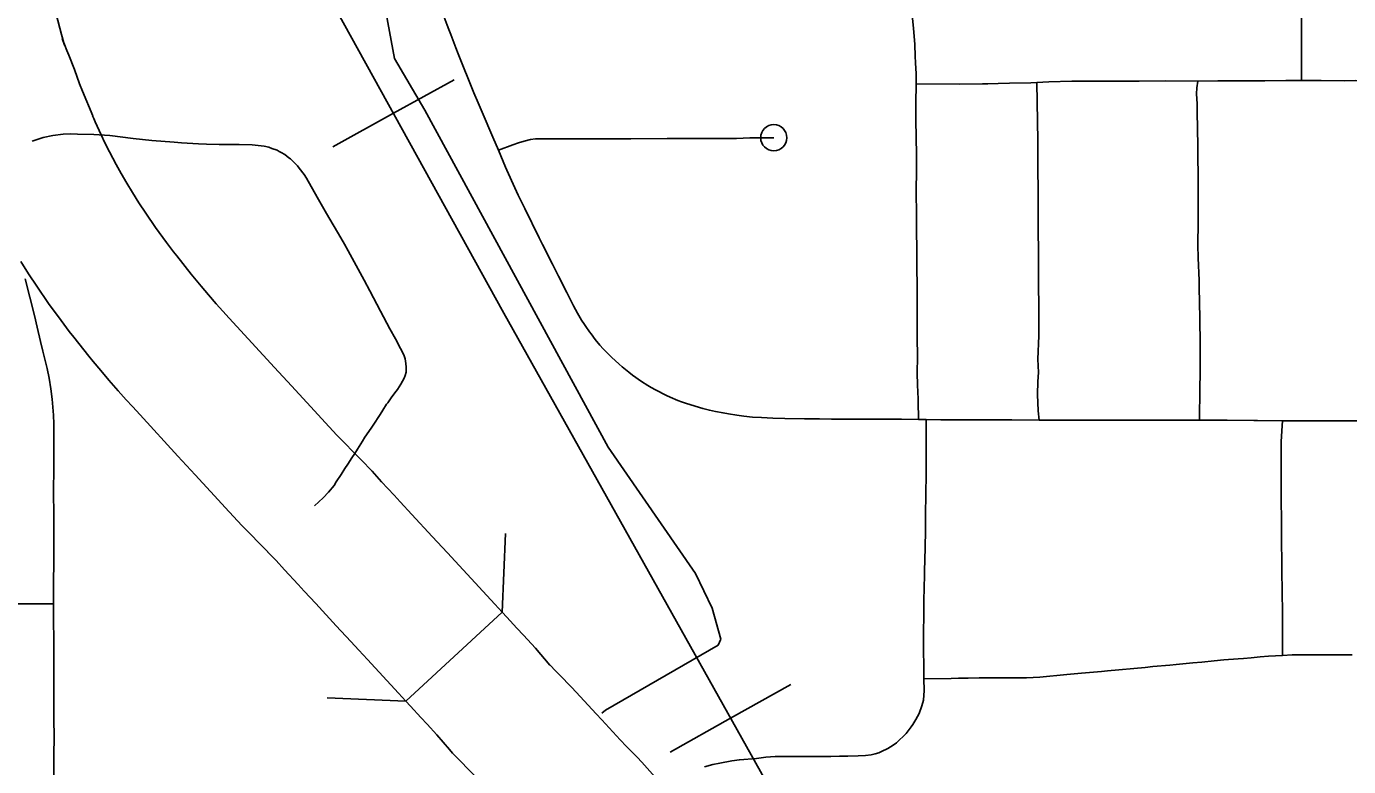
# Model space of a CAD drawing. Extents: x -19 to 366, y -4 to 359.
# Drawn here: x 153.9894 to 154.4668, y 194.6551 to 194.9223 of the extents above; entities that cross this region are included whole.
import ezdxf

# ---------------------------------------------------------------- set-up
doc = ezdxf.new("R2010")
doc.units = 0
for name, color, linetype in [('Level 10', 7, 'Continuous'), ('Level 33', 7, 'Continuous'), ('Level 35', 7, 'Continuous'), ('Level 37', 7, 'Continuous'), ('Level 40', 7, 'Continuous'), ('Level 60', 7, 'Continuous')]:
    doc.layers.add(name, color=color, linetype=linetype)

msp = doc.modelspace()

# ---------------------------------------------------------------- linework, layer by layer
at = {"layer": 'Level 10'}
for p, q in [((154.00308, 194.91558), (154.00227, 194.91794)), ((154.11023, 194.76584), (154.11028, 194.76579)), ((154.07647, 194.73264), (154.07652, 194.73259)), ((154.16118, 194.71086), (154.12636, 194.67877)), ((154.17718, 194.693), (154.17836, 194.69171)), ((154.12372, 194.68165), (154.1237, 194.68166)), ((154.14328, 194.65994), (154.14211, 194.66124)), ((154.21158, 194.65666), (154.21156, 194.65668))]:
    msp.add_line(p, q, dxfattribs=at)
for points in [[(153.99704, 194.93985), (154.0001, 194.92675), (154.00202, 194.91932), (154.00308, 194.91558)], [(154.00227, 194.91794), (154.00402, 194.9136), (154.00467, 194.91194), (154.00673, 194.90669), (154.00851, 194.90162), (154.00962, 194.89891)], [(154.00961, 194.89893), (154.01332, 194.88996)], [(154.01329, 194.89001), (154.0137, 194.88904), (154.01421, 194.8878), (154.01633, 194.88315), (154.01773, 194.88027), (154.01933, 194.87707), (154.02178, 194.87244), (154.02364, 194.86915), (154.02563, 194.86571), (154.02767, 194.86236), (154.03002, 194.85863), (154.03249, 194.85486), (154.03601, 194.84974), (154.03998, 194.84432), (154.04249, 194.84096), (154.04368, 194.83943), (154.04892, 194.83281), (154.05005, 194.83141), (154.05245, 194.82853), (154.05515, 194.82535), (154.05791, 194.82215), (154.06035, 194.81947), (154.06261, 194.817), (154.06535, 194.81402), (154.07892, 194.79918), (154.08507, 194.79251), (154.09341, 194.78348), (154.09595, 194.78073), (154.10144, 194.77475), (154.11023, 194.76584)], [(154.07652, 194.73259), (154.06714, 194.7421), (154.06112, 194.74865), (154.05863, 194.75135), (154.05027, 194.76039), (154.04404, 194.76715), (154.03043, 194.78204), (154.02768, 194.78504), (154.02538, 194.78755), (154.02249, 194.79072), (154.01917, 194.79457), (154.01622, 194.79805), (154.01346, 194.80136), (154.01193, 194.80324), (154.00649, 194.81014), (154.00487, 194.81219), (154.00191, 194.81617), (153.99739, 194.82233), (153.99317, 194.82848), (153.99019, 194.83303), (153.98741, 194.83743)], [(154.11028, 194.76579), (154.11424, 194.76175), (154.11763, 194.75793), (154.12217, 194.75303), (154.12434, 194.7507), (154.12861, 194.74609), (154.13592, 194.73816), (154.14145, 194.73227), (154.14415, 194.72927), (154.14714, 194.72612), (154.15855, 194.71371)], [(154.1237, 194.68166), (154.11255, 194.69379), (154.10937, 194.69713), (154.10658, 194.70024), (154.10125, 194.70591), (154.09383, 194.71397), (154.08967, 194.71846), (154.08749, 194.72079), (154.08254, 194.72614), (154.0796, 194.72945), (154.07647, 194.73264)], [(154.15854, 194.71373), (154.16118, 194.71086)], [(154.17836, 194.69171), (154.17319, 194.69785), (154.16887, 194.70257), (154.16652, 194.70509), (154.16287, 194.70903), (154.16118, 194.71086)], [(154.21156, 194.65668), (154.20988, 194.65853), (154.20609, 194.66233), (154.20382, 194.66475), (154.19716, 194.67202), (154.19506, 194.67409), (154.18931, 194.68036), (154.18632, 194.68363), (154.17718, 194.693)], [(154.12636, 194.67877), (154.12372, 194.68165)], [(154.14211, 194.66124), (154.1376, 194.66661), (154.13409, 194.67044), (154.13184, 194.67286), (154.1281, 194.67689), (154.12636, 194.67877)], [(154.1766, 194.62475), (154.1756, 194.62585), (154.17201, 194.62945), (154.16909, 194.63258), (154.16308, 194.63913), (154.16097, 194.6412), (154.15438, 194.64839), (154.15189, 194.65112), (154.14328, 194.65994)], [(154.2175, 194.65018), (154.21549, 194.65238), (154.21158, 194.65666)]]:
    msp.add_lwpolyline(points, dxfattribs=at)
at = {"layer": 'Level 33'}
for points in [[(154.44982, 194.90273), (154.44985, 194.92479), (154.44978, 194.93817), (154.44978, 194.95555), (154.44976, 194.96251), (154.44967, 194.97742), (154.44965, 194.98596), (154.44965, 194.99391), (154.44958, 195.00483), (154.44959, 195.00781), (154.44957, 195.01542)], [(154.31064, 194.90155), (154.31067, 194.90514), (154.31039, 194.90909), (154.31034, 194.91158), (154.31019, 194.91571), (154.30968, 194.92161), (154.30932, 194.92517), (154.30801, 194.93181), (154.3077, 194.93335), (154.3069, 194.9362), (154.30582, 194.93997)], [(154.1598, 194.87766), (154.15779, 194.88226), (154.1539, 194.89134), (154.15247, 194.89469), (154.15099, 194.89836), (154.14531, 194.91244), (154.14444, 194.91459), (154.14262, 194.91934), (154.1419, 194.92116), (154.14126, 194.92275), (154.13982, 194.92662)], [(154.31154, 194.78044), (154.31139, 194.78703), (154.31122, 194.79106), (154.31117, 194.79203), (154.31107, 194.79791), (154.3111, 194.80225), (154.31108, 194.81084), (154.31107, 194.81981), (154.311, 194.82858), (154.31094, 194.8354), (154.31091, 194.84023), (154.3108, 194.85024), (154.31077, 194.85369), (154.31072, 194.86335), (154.31073, 194.86992), (154.31074, 194.87599), (154.31058, 194.88863), (154.31059, 194.89073), (154.31059, 194.89448), (154.31064, 194.90155)], [(154.35423, 194.90206), (154.35205, 194.90197), (154.34433, 194.9018), (154.34024, 194.90164), (154.33657, 194.90156), (154.33458, 194.90154), (154.32618, 194.90144), (154.31064, 194.90155)], [(154.41233, 194.90257), (154.4007, 194.90263), (154.39118, 194.90257), (154.3855, 194.90257), (154.37872, 194.90258), (154.36689, 194.90247), (154.3586, 194.90225), (154.35423, 194.90206)], [(154.35503, 194.78018), (154.35469, 194.78357), (154.35454, 194.78948), (154.35466, 194.79412), (154.35482, 194.79741), (154.35459, 194.80216), (154.355, 194.81061), (154.35501, 194.8164), (154.35495, 194.82185), (154.35487, 194.82845), (154.3549, 194.83278), (154.3548, 194.84252), (154.35478, 194.84712), (154.35473, 194.8536), (154.35467, 194.86438), (154.35465, 194.86956), (154.35461, 194.87907), (154.35457, 194.88097), (154.35423, 194.90206)], [(154.41304, 194.78014), (154.41312, 194.79165), (154.41317, 194.79717), (154.41326, 194.80503), (154.41319, 194.80735), (154.41309, 194.8171), (154.41286, 194.8281), (154.41283, 194.83054), (154.41254, 194.83878), (154.4124, 194.84333), (154.41248, 194.85159), (154.41253, 194.86101), (154.41246, 194.86661), (154.4125, 194.87014), (154.41234, 194.87371), (154.41232, 194.87918), (154.4121, 194.8914), (154.41213, 194.89435), (154.41188, 194.89793), (154.412, 194.90012), (154.41233, 194.90257)], [(154.44982, 194.90273), (154.44416, 194.90273), (154.43656, 194.90267), (154.42604, 194.90263), (154.42398, 194.90263), (154.41955, 194.90263), (154.41233, 194.90257)], [(154.47746, 194.90255), (154.47327, 194.90268), (154.46933, 194.90271), (154.46536, 194.90268), (154.4569, 194.90273), (154.44982, 194.90273)], [(154.09338, 194.74921), (154.09658, 194.75212), (154.09849, 194.75418), (154.10045, 194.75656), (154.10129, 194.75787), (154.10299, 194.76051), (154.10436, 194.76273), (154.10541, 194.7643), (154.1069, 194.76654), (154.10797, 194.76813), (154.10894, 194.76973), (154.11072, 194.77262), (154.1116, 194.77403), (154.11381, 194.77723), (154.11455, 194.77836), (154.11714, 194.78222), (154.11809, 194.78378), (154.11944, 194.78589), (154.11983, 194.78644), (154.12113, 194.78826), (154.12135, 194.78859), (154.12215, 194.78966), (154.1224, 194.79002), (154.12333, 194.79124), (154.1246, 194.79312), (154.12524, 194.79419), (154.12575, 194.79528), (154.12614, 194.7963), (154.12651, 194.79748), (154.12653, 194.79843), (154.12653, 194.79927), (154.12642, 194.80061), (154.12611, 194.80225), (154.12577, 194.8034), (154.12531, 194.80445), (154.12445, 194.80607), (154.12262, 194.80946), (154.12062, 194.81314), (154.11725, 194.81948), (154.11341, 194.82679), (154.11135, 194.83067), (154.11068, 194.83196), (154.10552, 194.8413), (154.10422, 194.84364), (154.10289, 194.84594), (154.09775, 194.85479), (154.09437, 194.86066), (154.09052, 194.8675), (154.08968, 194.86887), (154.0879, 194.87112), (154.08722, 194.87192), (154.08626, 194.87293), (154.08475, 194.87448), (154.08417, 194.87491), (154.08274, 194.87601), (154.08139, 194.8768), (154.08069, 194.87714), (154.07989, 194.87758), (154.078, 194.87824), (154.07688, 194.87865), (154.07521, 194.87904), (154.07309, 194.87928), (154.07086, 194.87951), (154.06617, 194.87965), (154.06247, 194.87964), (154.05904, 194.87966), (154.05442, 194.87979), (154.05148, 194.87991), (154.04538, 194.88024), (154.04277, 194.88049), (154.03462, 194.88109), (154.02797, 194.88186), (154.01948, 194.88291), (154.01372, 194.8833), (154.00784, 194.88344), (154.00533, 194.88351), (154.00265, 194.88338), (153.9989, 194.8829), (153.99544, 194.88219), (153.99143, 194.88093)], [(154.25926, 194.88211), (154.25059, 194.88206), (154.24584, 194.88187), (154.24094, 194.88181), (154.23177, 194.88187), (154.22277, 194.88182), (154.22081, 194.88178), (154.20762, 194.88175), (154.19937, 194.88176), (154.1863, 194.88177), (154.18516, 194.88177), (154.17856, 194.88173), (154.17493, 194.88175), (154.17316, 194.8817), (154.17143, 194.88152), (154.16915, 194.88093), (154.16711, 194.8803), (154.16501, 194.87949), (154.1598, 194.87766)], [(154.31154, 194.78044), (154.30543, 194.78057), (154.29884, 194.78057), (154.29001, 194.78051), (154.28523, 194.78051), (154.28006, 194.78054), (154.27573, 194.78058), (154.2704, 194.78065), (154.26329, 194.78073), (154.25893, 194.78083), (154.25485, 194.78107), (154.25155, 194.78129), (154.24848, 194.78166), (154.24596, 194.78197), (154.24294, 194.78242), (154.24097, 194.78275), (154.23823, 194.78327), (154.23603, 194.78371), (154.2336, 194.78435), (154.22777, 194.78612), (154.22736, 194.78627), (154.22588, 194.78681), (154.22465, 194.78727), (154.22187, 194.78846), (154.22053, 194.78905), (154.21654, 194.79106), (154.21502, 194.79196), (154.21376, 194.79273), (154.21152, 194.79413), (154.20828, 194.7964), (154.20687, 194.7975), (154.20447, 194.79941), (154.20342, 194.80033), (154.20062, 194.80286), (154.19989, 194.80361), (154.19762, 194.80591), (154.19639, 194.80727), (154.19477, 194.80929), (154.19326, 194.81132), (154.1927, 194.81207), (154.19136, 194.814), (154.19089, 194.81471), (154.18987, 194.81627), (154.1884, 194.8188), (154.18695, 194.8214), (154.18601, 194.82332), (154.18453, 194.82621), (154.18151, 194.83218), (154.17934, 194.83643), (154.17574, 194.84357), (154.17454, 194.84596), (154.16934, 194.85654), (154.1681, 194.85903), (154.16699, 194.86141), (154.16575, 194.86408), (154.16284, 194.87044), (154.16238, 194.87147), (154.1598, 194.87766)], [(153.9992, 194.71384), (153.99921, 194.71985), (153.99922, 194.72359), (153.99924, 194.72691), (153.99928, 194.73417), (153.99928, 194.73749), (153.99928, 194.7428), (153.99924, 194.74813), (153.99922, 194.75204), (153.99922, 194.75614), (153.99923, 194.76116), (153.99923, 194.76364), (153.9993, 194.77073), (153.99932, 194.77468), (153.9993, 194.77878), (153.99922, 194.78197), (153.99869, 194.78779), (153.99823, 194.79142), (153.99757, 194.79533), (153.99683, 194.7988), (153.99531, 194.8051), (153.99452, 194.80859), (153.99325, 194.81377), (153.9923, 194.81798), (153.98899, 194.83116)], [(154.31427, 194.78039), (154.31154, 194.78044)], [(154.31349, 194.68678), (154.31341, 194.69362), (154.3133, 194.69479), (154.31335, 194.69883), (154.31337, 194.70276), (154.31338, 194.71043), (154.31343, 194.71509), (154.31367, 194.72426), (154.3137, 194.72566), (154.31388, 194.73403), (154.31393, 194.73614), (154.31398, 194.73846), (154.31407, 194.74595), (154.31406, 194.74758), (154.31415, 194.75191), (154.31419, 194.75511), (154.31422, 194.75903), (154.31424, 194.76155), (154.31428, 194.76562), (154.31433, 194.76971), (154.31422, 194.77416), (154.31422, 194.77565), (154.31427, 194.78039)], [(154.35503, 194.78018), (154.34516, 194.78023), (154.33881, 194.78025), (154.3322, 194.78026), (154.32812, 194.78028), (154.32358, 194.78032), (154.3196, 194.78028), (154.31427, 194.78039)], [(154.41304, 194.78014), (154.40849, 194.78015), (154.40321, 194.78014), (154.39726, 194.78016), (154.39255, 194.78015), (154.38158, 194.78014), (154.37912, 194.78013), (154.36598, 194.78016), (154.36266, 194.78015), (154.35863, 194.78017), (154.35503, 194.78018)], [(154.44291, 194.77996), (154.4339, 194.78004), (154.43265, 194.78005), (154.42301, 194.7801), (154.41924, 194.78012), (154.41304, 194.78014)], [(154.44296, 194.69526), (154.4429, 194.69965), (154.44293, 194.70097), (154.44295, 194.70266), (154.44292, 194.70747), (154.44296, 194.71186), (154.44287, 194.71714), (154.4428, 194.71939), (154.44276, 194.72464), (154.44269, 194.73008), (154.44259, 194.73511), (154.44259, 194.73737), (154.44258, 194.7411), (154.44258, 194.74423), (154.44252, 194.7511), (154.44251, 194.75223), (154.44246, 194.76314), (154.44245, 194.76737), (154.44246, 194.76864), (154.44242, 194.77235), (154.44276, 194.7763), (154.44291, 194.77996)], [(154.49239, 194.77974), (154.48689, 194.77975), (154.48588, 194.77975), (154.47455, 194.77988), (154.47169, 194.77988), (154.46887, 194.77987), (154.45728, 194.77992), (154.45627, 194.77992), (154.44809, 194.77992), (154.44291, 194.77996)], [(153.9992, 194.71384), (153.99392, 194.71387), (153.98229, 194.71384), (153.97237, 194.71376), (153.96271, 194.71369), (153.95554, 194.71363), (153.95049, 194.71359), (153.94531, 194.71355), (153.93977, 194.7135), (153.93399, 194.71344), (153.92494, 194.71342), (153.91805, 194.71335)], [(153.99924, 194.65177), (153.99926, 194.65494), (153.99929, 194.66091), (153.99936, 194.66414), (153.99931, 194.67395), (153.99927, 194.68058), (153.99924, 194.68736), (153.99929, 194.69427), (153.99923, 194.7004), (153.99918, 194.70828), (153.9992, 194.71384)], [(154.44296, 194.69526), (154.43787, 194.69502), (154.43485, 194.69472), (154.43164, 194.69442), (154.4289, 194.69416), (154.42691, 194.694), (154.42181, 194.6936), (154.41822, 194.69326), (154.4138, 194.69283), (154.41061, 194.69254), (154.40452, 194.69197), (154.4023, 194.69176), (154.39616, 194.69119), (154.3934, 194.69093), (154.37977, 194.68969), (154.37755, 194.68949), (154.37034, 194.68886), (154.36512, 194.68838), (154.35528, 194.68742), (154.35057, 194.68712), (154.34709, 194.68715), (154.34062, 194.68713), (154.33764, 194.68711), (154.33342, 194.6871), (154.32947, 194.68708), (154.32601, 194.68704), (154.32329, 194.68692), (154.31349, 194.68678)], [(154.46808, 194.69549), (154.46602, 194.69544), (154.46429, 194.69546), (154.45865, 194.69546), (154.45598, 194.69545), (154.45377, 194.69546), (154.45176, 194.69547), (154.44977, 194.69548), (154.44856, 194.69546), (154.44641, 194.69543), (154.44296, 194.69526)], [(154.2342, 194.65502), (154.23726, 194.65583), (154.2398, 194.65637), (154.24413, 194.65714), (154.24682, 194.6576), (154.25303, 194.65807), (154.25641, 194.65856), (154.25972, 194.65874), (154.26145, 194.65874), (154.26692, 194.6587), (154.26962, 194.65871), (154.27386, 194.65876), (154.2798, 194.65877), (154.28302, 194.65883), (154.286, 194.65889), (154.28972, 194.65896), (154.29241, 194.65908), (154.29446, 194.6594), (154.29585, 194.65971), (154.29717, 194.66008), (154.29813, 194.6605), (154.30044, 194.66162), (154.30237, 194.66278), (154.30352, 194.66374), (154.30703, 194.66704), (154.30853, 194.66895), (154.3089, 194.66941), (154.30944, 194.67026), (154.31057, 194.67213), (154.31171, 194.67429), (154.31272, 194.67702), (154.31334, 194.6791), (154.31357, 194.68257), (154.31349, 194.68678)]]:
    msp.add_lwpolyline(points, dxfattribs=at)
msp.add_circle((154.25926, 194.88211), 0.00473, dxfattribs=at)
at = {"layer": 'Level 35'}
for points in [[(154.19944, 194.77043), (154.13321, 194.89206), (154.12227, 194.91066), (154.11596, 194.94529)], [(154.19944, 194.77043), (154.23097, 194.72484), (154.23699, 194.71229), (154.24018, 194.70107), (154.23922, 194.69899), (154.19854, 194.67548), (154.19712, 194.67437)]]:
    msp.add_lwpolyline(points, dxfattribs=at)
at = {"layer": 'Level 37'}
for points in [[(154.16234, 194.73924), (154.16118, 194.71086)], [(154.12636, 194.67877), (154.09798, 194.67993)]]:
    msp.add_lwpolyline(points, dxfattribs=at)
at = {"layer": 'Level 40'}
for p, q in [((154.12192, 194.89094), (154.1438, 194.90304)), ((154.12192, 194.89094), (154.10004, 194.87885)), ((154.24365, 194.67258), (154.26546, 194.68479)), ((154.24365, 194.67258), (154.22183, 194.66037))]:
    msp.add_line(p, q, dxfattribs=at)
for points in [[(153.82089, 195.43242), (153.85739, 195.36963), (153.94062, 195.22089), (154.06212, 194.99912), (154.16182, 194.81876), (154.27799, 194.61123), (154.29401, 194.58541), (154.3127, 194.55824), (154.33273, 194.52885), (154.367, 194.48966), (154.39905, 194.45181), (154.44089, 194.41039), (154.67767, 194.18772), (154.69993, 194.16501), (154.71595, 194.14898), (154.73509, 194.12582), (154.75334, 194.09732), (154.77247, 194.06971), (154.79873, 194.01939), (154.82811, 193.94992), (154.91401, 193.74417), (154.99769, 193.54333)], [(154.00994, 195.09436), (154.06212, 194.99912), (154.16182, 194.81876), (154.27799, 194.61123), (154.29401, 194.58541), (154.3127, 194.55824), (154.33273, 194.52885), (154.367, 194.48966), (154.39905, 194.45181), (154.44089, 194.41039), (154.67767, 194.18772), (154.69993, 194.16501), (154.71595, 194.14898), (154.73509, 194.12582), (154.74621, 194.10846)]]:
    msp.add_lwpolyline(points, dxfattribs=at)
at = {"layer": 'Level 60'}
for points in [[(156.50946, 189.3937), (156.44759, 191.65634), (156.2114, 200.27623), (155.97446, 208.89626), (155.73678, 217.51643), (155.49836, 226.13674), (155.2592, 234.75719), (155.01929, 243.37778), (154.77865, 251.9985), (154.53727, 260.61937), (154.29515, 269.24038), (154.0523, 277.86152), (153.80871, 286.48281), (153.56438, 295.10424), (153.31933, 303.72581), (153.07354, 312.34752), (152.82702, 320.96938), (152.57978, 329.59137), (152.3318, 338.21351), (152.0831, 346.83579)], [(154.11585, 1.87092), (153.9063, 10.48743), (153.69602, 19.10409), (153.48501, 27.72087), (153.27327, 36.3378), (153.0608, 44.95486), (152.84759, 53.57206), (152.63366, 62.1894), (152.419, 70.80688), (152.20362, 79.42449), (151.98751, 88.04225), (151.77068, 96.66014), (151.55312, 105.27817), (151.33484, 113.89634), (151.11584, 122.51465), (150.89612, 131.13311), (150.67568, 139.7517), (150.45452, 148.37043), (150.23264, 156.98931), (150.01005, 165.60832), (149.78674, 174.22748), (149.56272, 182.84677), (149.33799, 191.46621), (149.11254, 200.0858), (148.88638, 208.70552), (148.65952, 217.32539), (148.43194, 225.9454), (148.20366, 234.56555), (147.97466, 243.18584), (147.74497, 251.80628), (147.51457, 260.42687), (147.28346, 269.04759), (147.05165, 277.66846), (146.81914, 286.28948), (146.58593, 294.91064), (146.35202, 303.53194), (146.11742, 312.15339), (145.88211, 320.77499), (145.64611, 329.39673), (145.40941, 338.01861), (145.17202, 346.64065)], [(0, 189.51617), (7.11214, 189.52059), (14.22427, 189.53386), (21.33637, 189.55597), (28.44845, 189.58693), (35.56048, 189.62672), (42.67245, 189.67537), (49.78436, 189.73285), (56.89619, 189.79918), (64.00793, 189.87436), (71.11958, 189.95838), (78.23111, 190.05124), (85.34253, 190.15294), (92.45381, 190.26349), (99.56495, 190.38288), (106.67593, 190.51112), (113.78675, 190.6482), (120.89739, 190.79412), (128.00785, 190.94888), (135.11811, 191.11248), (142.22816, 191.28493), (149.33799, 191.46621), (156.44759, 191.65634), (163.55694, 191.85531), (170.66605, 192.06312), (177.77489, 192.27977), (184.88345, 192.50526), (191.99173, 192.73959), (199.09971, 192.98276), (206.20739, 193.23477), (213.31474, 193.49561), (220.42177, 193.7653), (227.52845, 194.04382), (234.63479, 194.33118), (241.74076, 194.62738), (248.84635, 194.93241), (255.95157, 195.24628), (263.05638, 195.56898), (270.16079, 195.90052), (277.26478, 196.24089), (284.36834, 196.5901), (291.47147, 196.94814), (298.57414, 197.31501), (305.67635, 197.69072), (312.77809, 198.07525), (319.87934, 198.46862), (326.9801, 198.87082), (334.08035, 199.28185), (341.18009, 199.7017)]]:
    msp.add_spline(points, degree=3, dxfattribs=at)

doc.saveas('drawing.dxf')
